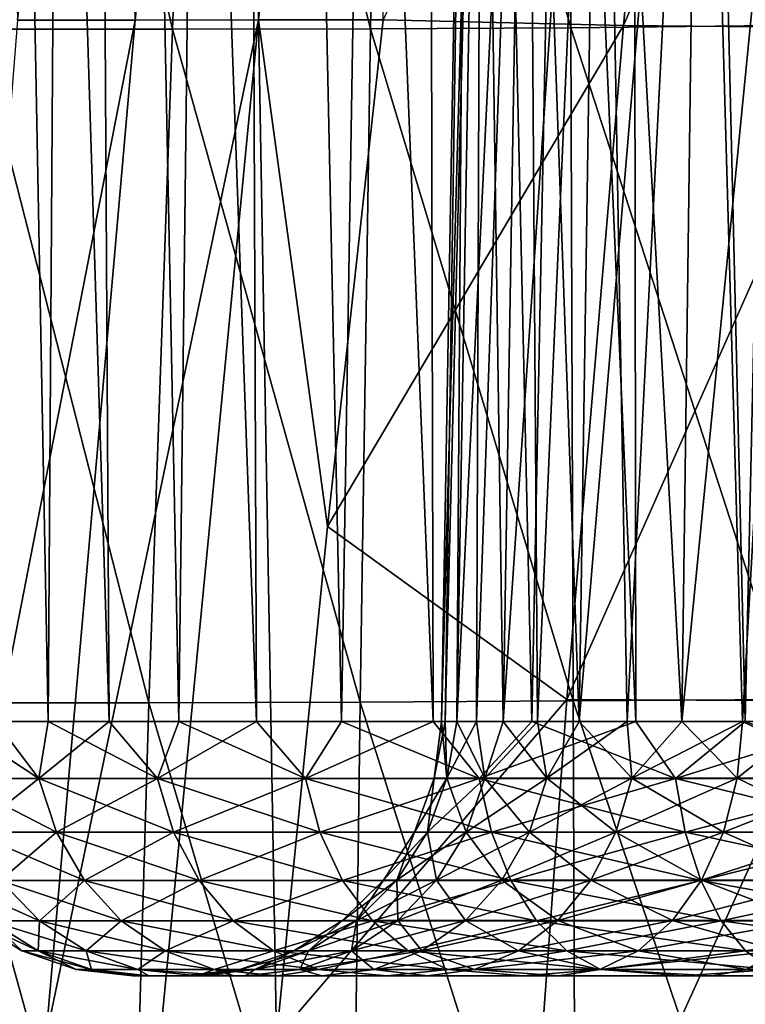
# Model space of a CAD drawing. Header units: metres. Extents: x -109 to 109, y -63 to 140.
# Tile 361 of 480: x 65.29 to 70.9, y -21.62 to -14.01. Entities that reach past the tile are written whole.
import ezdxf

# ---------------------------------------------------------------- set-up
doc = ezdxf.new("R2010")
doc.units = ezdxf.units.M
doc.layers.add('solid_502308_SW0001', color=7, linetype='CONTINUOUS')

msp = doc.modelspace()

# ---------------------------------------------------------------- linework, layer by layer
at = {"layer": 'solid_502308_SW0001'}
for points in [[(65.508453, -19.434383, 5.600472), (64.790451, 18.406652, 5.639021), (65.761688, 18.406652, 7.321256)], [(65.508453, -19.434383, 5.600472), (65.102928, -19.434383, 4.720821), (64.790451, 18.406652, 5.639021)], [(65.981743, -19.434383, -6.445595), (65.761688, 18.406652, -7.321256), (64.790451, 18.406652, -5.639021)], [(65.508453, -19.434383, -5.600472), (65.981743, -19.434383, -6.445595), (64.790451, 18.406652, -5.639021)], [(65.102928, -19.434383, -4.720821), (65.508453, -19.434383, -5.600472), (64.790451, 18.406652, -5.639021)], [(65.981743, -19.434383, 6.445595), (65.508453, -19.434383, 5.600472), (65.761688, 18.406652, 7.321256)], [(66.519882, -19.434383, 7.250978), (65.761688, 18.406652, 7.321256), (66.972801, 18.406652, 8.839946)], [(66.519882, -19.434383, 7.250978), (65.981743, -19.434383, 6.445595), (65.761688, 18.406652, 7.321256)], [(67.119553, -19.434383, -8.011657), (66.972801, 18.406652, -8.839946), (65.761688, 18.406652, -7.321256)], [(66.519882, -19.434383, -7.250978), (67.119553, -19.434383, -8.011657), (65.761688, 18.406652, -7.321256)], [(65.981743, -19.434383, -6.445595), (66.519882, -19.434383, -7.250978), (65.761688, 18.406652, -7.321256)], [(67.119553, -19.434383, 8.011657), (66.519882, -19.434383, 7.250978), (66.972801, 18.406652, 8.839946)], [(67.777061, -19.434383, 8.72294), (66.972801, 18.406652, 8.839946), (68.396744, 18.406652, 10.161165)], [(67.777061, -19.434383, 8.72294), (67.119553, -19.434383, 8.011657), (66.972801, 18.406652, 8.839946)], [(68.488342, -19.434383, -9.380445), (68.396744, 18.406652, -10.161165), (66.972801, 18.406652, -8.839946)], [(67.777061, -19.434383, -8.72294), (68.488342, -19.434383, -9.380445), (66.972801, 18.406652, -8.839946)], [(67.119553, -19.434383, -8.011657), (67.777061, -19.434383, -8.72294), (66.972801, 18.406652, -8.839946)], [(68.488342, -19.434383, 9.380445), (67.777061, -19.434383, 8.72294), (68.396744, 18.406652, 10.161165)], [(69.249023, -19.434383, 9.980115), (68.396744, 18.406652, 10.161165), (70.001694, 18.406652, 11.255402)], [(69.249023, -19.434383, 9.980115), (68.488342, -19.434383, 9.380445), (68.396744, 18.406652, 10.161165)], [(70.054405, -19.434383, -10.518255), (70.001694, 18.406652, -11.255402), (68.396744, 18.406652, -10.161165)], [(69.249023, -19.434383, -9.980115), (70.054405, -19.434383, -10.518255), (68.396744, 18.406652, -10.161165)], [(68.488342, -19.434383, -9.380445), (69.249023, -19.434383, -9.980115), (68.396744, 18.406652, -10.161165)], [(70.054405, -19.434383, 10.518255), (69.249023, -19.434383, 9.980115), (70.001694, 18.406652, 11.255402)], [(70.899529, -19.434383, 10.991547), (70.001694, 18.406652, 11.255402), (71.751801, 18.406652, 12.098211)], [(70.899529, -19.434383, 10.991547), (70.054405, -19.434383, 10.518255), (70.001694, 18.406652, 11.255402)], [(71.779175, -19.434383, -11.397071), (71.751801, 18.406652, -12.098211), (70.001694, 18.406652, -11.255402)], [(70.899529, -19.434383, -10.991547), (71.779175, -19.434383, -11.397071), (70.001694, 18.406652, -11.255402)], [(70.054405, -19.434383, -10.518255), (70.899529, -19.434383, -10.991547), (70.001694, 18.406652, -11.255402)], [(71.779175, -19.434383, 11.397071), (70.899529, -19.434383, 10.991547), (71.751801, 18.406652, 12.098211)], [(65.272072, -14.010961, 17.164869), (66.008759, -6.167743, 16.300615), (65.086151, -6.16785, 15.709932)], [(65.272072, -14.010961, 17.164869), (66.182701, -14.010552, 17.591692), (66.008759, -6.167743, 16.300615)], [(66.182701, -14.010552, 17.591692), (66.9935, -6.167426, 16.777239), (66.008759, -6.167743, 16.300615)], [(66.182701, -14.010552, 17.591692), (67.135414, -14.00985, 17.89262), (66.9935, -6.167426, 16.777239)], [(67.135414, -14.00985, 17.89262), (68.023972, -6.166879, 17.127905), (66.9935, -6.167426, 16.777239)], [(67.135414, -14.00985, 17.89262), (68.099899, -14.007424, 18.045053), (68.023972, -6.166879, 17.127905)], [(68.550415, -19.434383), (68.580666, -19.434383, 0.692852), (68.746567, -8.196509)], [(68.864365, -8.196509, -1.346368), (68.550415, -19.434383), (68.746567, -8.196509)], [(68.580666, -19.434383, -0.692852), (68.550415, -19.434383), (68.864365, -8.196509, -1.346368)], [(68.580666, -19.434383, 0.692852), (68.671181, -19.434383, 1.380431), (68.746567, -8.196509)], [(68.671181, -19.434383, -1.380431), (68.580666, -19.434383, -0.692852), (68.864365, -8.196509, -1.346368)], [(68.671181, -19.434383, 1.380431), (68.864365, -8.196509, 1.346369), (68.746567, -8.196509)], [(68.671181, -19.434383, 1.380431), (68.821289, -19.434383, 2.057505), (68.864365, -8.196509, 1.346369)], [(68.671181, -19.434383, -1.380431), (68.864365, -8.196509, -1.346368), (69.214157, -8.196509, -2.651828)], [(68.821289, -19.434383, -2.057505), (68.671181, -19.434383, -1.380431), (69.214157, -8.196509, -2.651828)], [(68.821289, -19.434383, 2.057505), (69.029831, -19.434383, 2.718919), (68.864365, -8.196509, 1.346369)], [(69.029831, -19.434383, -2.718919), (68.821289, -19.434383, -2.057505), (69.214157, -8.196509, -2.651828)], [(69.029831, -19.434383, 2.718919), (69.214157, -8.196509, 2.651829), (68.864365, -8.196509, 1.346369)], [(69.029831, -19.434383, 2.718919), (69.295227, -19.434383, 3.359641), (69.214157, -8.196509, 2.651829)], [(69.029831, -19.434383, -2.718919), (69.214157, -8.196509, -2.651828), (69.785332, -8.196509, -3.876714)], [(69.295227, -19.434383, -3.359641), (69.029831, -19.434383, -2.718919), (69.785332, -8.196509, -3.876714)], [(69.615456, -19.434383, 3.974794), (69.785332, -8.196509, 3.876715), (69.214157, -8.196509, 2.651829)], [(69.295227, -19.434383, 3.359641), (69.615456, -19.434383, 3.974794), (69.214157, -8.196509, 2.651829)], [(69.615456, -19.434383, -3.974794), (69.295227, -19.434383, -3.359641), (69.785332, -8.196509, -3.876714)], [(69.615456, -19.434383, 3.974794), (69.988075, -19.434383, 4.559696), (69.785332, -8.196509, 3.876715)], [(69.615456, -19.434383, -3.974794), (69.785332, -8.196509, -3.876714), (70.560524, -8.196509, -4.983808)], [(69.988075, -19.434383, -4.559696), (69.615456, -19.434383, -3.974794), (70.560524, -8.196509, -4.983808)], [(70.410263, -19.434383, 5.109897), (70.560532, -8.196509, 4.983809), (69.785332, -8.196509, 3.876715)], [(69.988075, -19.434383, 4.559696), (70.410263, -19.434383, 5.109897), (69.785332, -8.196509, 3.876715)], [(70.410263, -19.434383, -5.109897), (69.988075, -19.434383, -4.559696), (70.560524, -8.196509, -4.983808)], [(70.410263, -19.434383, 5.109897), (70.878792, -19.434383, 5.621208), (70.560532, -8.196509, 4.983809)], [(70.410263, -19.434383, -5.109897), (70.560524, -8.196509, -4.983808), (71.51619, -8.196509, -5.939472)], [(70.878792, -19.434383, -5.621208), (70.410263, -19.434383, -5.109897), (71.51619, -8.196509, -5.939472)], [(71.390106, -19.434383, 6.089737), (71.51619, -8.196509, 5.939472), (70.560532, -8.196509, 4.983809)], [(70.878792, -19.434383, 5.621208), (71.390106, -19.434383, 6.089737), (70.560532, -8.196509, 4.983809)], [(71.390106, -19.434383, -6.089737), (70.878792, -19.434383, -5.621208), (71.51619, -8.196509, -5.939472)], [(64.955429, -14.08187, -14.286193), (65.271973, -8.875573, -13.970276), (66.470413, -14.081895, -15.387025)], [(65.271973, -8.875573, -13.970276), (66.673843, -8.87559, -14.988935), (66.470413, -14.081895, -15.387025)], [(66.470413, -14.081895, -15.387025), (66.673843, -8.87559, -14.988935), (68.002663, -14.078578, -16.461348)], [(66.673843, -8.87559, -14.988935), (68.094025, -8.873567, -15.979638), (68.002663, -14.078578, -16.461348)], [(68.002663, -14.078578, -16.461348), (68.094025, -8.873567, -15.979638), (69.551605, -14.069404, -17.511044)], [(68.094025, -8.873567, -15.979638), (69.53096, -8.866201, -16.945608), (69.551605, -14.069404, -17.511044)], [(69.96006, -14.052601, 18.163874), (70.449005, -8.844616, 17.718204), (68.099899, -14.007424, 18.045053)], [(71.114441, -14.052608, -18.538948), (69.53096, -8.866201, -16.945608), (70.980843, -8.844622, -17.891003)], [(71.114441, -14.052608, -18.538948), (69.551605, -14.069404, -17.511044), (69.53096, -8.866201, -16.945608)], [(72.17765, -8.866203, 17.805582), (70.449005, -8.844616, 17.718204), (69.96006, -14.052601, 18.163874)], [(71.82859, -14.069406, 18.250893), (72.17765, -8.866203, 17.805582), (69.96006, -14.052601, 18.163874)], [(66.182701, -14.010552, 17.591692), (64.645767, -21.883022, 17.89315), (65.490799, -21.882523, 18.2764)], [(65.272072, -14.010961, 17.164869), (64.645767, -21.883022, 17.89315), (66.182701, -14.010552, 17.591692)], [(64.672363, -19.28863, -14.568451), (64.955429, -14.08187, -14.286193), (66.288689, -19.288662, -15.742904)], [(64.955429, -14.08187, -14.286193), (66.470413, -14.081895, -15.387025), (66.288689, -19.288662, -15.742904)], [(67.135414, -14.00985, 17.89262), (65.490799, -21.882523, 18.2764), (66.376923, -21.881662, 18.535767)], [(66.182701, -14.010552, 17.591692), (65.490799, -21.882523, 18.2764), (67.135414, -14.00985, 17.89262)], [(66.288689, -19.288662, -15.742904), (66.470413, -14.081895, -15.387025), (67.921326, -19.28372, -16.89226)], [(67.135414, -14.00985, 17.89262), (66.376923, -21.881662, 18.535767), (67.275352, -21.878344, 18.6497)], [(66.470413, -14.081895, -15.387025), (68.002663, -14.078578, -16.461348), (67.921326, -19.28372, -16.89226)], [(67.670425, -17.926893, 18.359961), (68.099899, -14.007424, 18.045053), (67.135414, -14.00985, 17.89262)], [(67.670425, -17.926893, 18.359961), (67.135414, -14.00985, 17.89262), (67.275352, -21.878344, 18.6497)], [(69.96006, -14.052601, 18.163874), (68.099899, -14.007424, 18.045053), (67.670425, -17.926893, 18.359961)], [(69.521942, -19.262913, 18.561037), (69.96006, -14.052601, 18.163874), (67.670425, -17.926893, 18.359961)], [(67.921326, -19.28372, -16.89226), (68.002663, -14.078578, -16.461348), (69.570801, -19.27243, -18.016714)], [(68.002663, -14.078578, -16.461348), (69.551605, -14.069404, -17.511044), (69.570801, -19.27243, -18.016714)], [(71.82859, -14.069406, 18.250893), (69.96006, -14.052601, 18.163874), (69.521942, -19.262913, 18.561037)], [(71.515831, -19.272432, 18.648706), (71.82859, -14.069406, 18.250893), (69.521942, -19.262913, 18.561037)], [(71.235443, -19.26292, -19.117781), (69.551605, -14.069404, -17.511044), (71.114441, -14.052608, -18.538948)], [(71.235443, -19.26292, -19.117781), (69.570801, -19.27243, -18.016714), (69.551605, -14.069404, -17.511044)], [(69.521942, -19.262913, 18.561037), (67.670425, -17.926893, 18.359961), (67.275352, -21.878344, 18.6497)], [(64.426453, -24.554462, -14.811886), (64.672363, -19.28863, -14.568451), (66.132462, -24.554499, -16.051483)], [(64.672363, -19.28863, -14.568451), (66.288689, -19.288662, -15.742904), (66.132462, -24.554499, -16.051483)], [(66.132462, -24.554499, -16.051483), (66.288689, -19.288662, -15.742904), (67.853203, -24.549223, -17.268471)], [(66.288689, -19.288662, -15.742904), (67.921326, -19.28372, -16.89226), (67.853203, -24.549223, -17.268471)], [(69.133766, -24.521915, 18.913652), (69.521942, -19.262913, 18.561037), (67.275352, -21.878344, 18.6497)], [(67.853203, -24.549223, -17.268471), (67.921326, -19.28372, -16.89226), (69.590027, -24.536592, -18.461666)], [(67.921326, -19.28372, -16.89226), (69.570801, -19.27243, -18.016714), (69.590027, -24.536592, -18.461666)], [(71.515831, -19.272432, 18.648706), (69.521942, -19.262913, 18.561037), (69.133766, -24.521915, 18.913652)], [(71.238739, -24.536596, 18.997381), (71.515831, -19.272432, 18.648706), (69.133766, -24.521915, 18.913652)], [(71.342216, -24.521923, -19.631212), (69.570801, -19.27243, -18.016714), (71.235443, -19.26292, -19.117781)], [(71.342216, -24.521923, -19.631212), (69.590027, -24.536592, -18.461666), (69.570801, -19.27243, -18.016714)], [(64.766151, -19.873638, 3.619412), (65.102928, -19.434383, 4.720821), (65.436653, -19.873638, 5.327826)], [(65.436653, -19.873638, -5.327826), (64.76767, -19.434383, -3.812065), (64.766151, -19.873638, -3.619412)], [(65.436653, -19.873638, -5.327826), (65.102928, -19.434383, -4.720821), (64.76767, -19.434383, -3.812065)], [(65.436653, -19.873638, 5.327826), (65.102928, -19.434383, 4.720821), (65.508453, -19.434383, 5.600472)], [(65.436653, -19.873638, -5.327826), (65.508453, -19.434383, -5.600472), (65.102928, -19.434383, -4.720821)], [(65.436653, -19.873638, 5.327826), (65.508453, -19.434383, 5.600472), (65.981743, -19.434383, 6.445595)], [(65.436653, -19.873638, 5.327826), (65.981743, -19.434383, 6.445595), (66.354294, -19.873638, 6.917224)], [(66.354294, -19.873638, -6.917224), (65.508453, -19.434383, -5.600472), (65.436653, -19.873638, -5.327826)], [(66.354294, -19.873638, -6.917224), (65.981743, -19.434383, -6.445595), (65.508453, -19.434383, -5.600472)], [(66.354294, -19.873638, 6.917224), (65.981743, -19.434383, 6.445595), (66.519882, -19.434383, 7.250978)], [(66.354294, -19.873638, -6.917224), (66.519882, -19.434383, -7.250978), (65.981743, -19.434383, -6.445595)], [(66.354294, -19.873638, 6.917224), (66.519882, -19.434383, 7.250978), (67.119553, -19.434383, 8.011657)], [(66.354294, -19.873638, 6.917224), (67.119553, -19.434383, 8.011657), (67.498573, -19.873638, 8.352103)], [(67.498573, -19.873638, -8.352103), (66.519882, -19.434383, -7.250978), (66.354294, -19.873638, -6.917224)], [(67.498573, -19.873638, -8.352103), (67.119553, -19.434383, -8.011657), (66.519882, -19.434383, -7.250978)], [(67.498573, -19.873638, 8.352103), (67.119553, -19.434383, 8.011657), (67.777061, -19.434383, 8.72294)], [(67.498573, -19.873638, -8.352103), (67.777061, -19.434383, -8.72294), (67.119553, -19.434383, -8.011657)], [(67.498573, -19.873638, 8.352103), (67.777061, -19.434383, 8.72294), (68.488342, -19.434383, 9.380445)], [(67.498573, -19.873638, 8.352103), (68.488342, -19.434383, 9.380445), (68.843925, -19.873638, 9.60041)], [(68.843925, -19.873638, -9.60041), (67.777061, -19.434383, -8.72294), (67.498573, -19.873638, -8.352103)], [(68.843925, -19.873638, -9.60041), (68.488342, -19.434383, -9.380445), (67.777061, -19.434383, -8.72294)], [(68.843925, -19.873638, 9.60041), (68.488342, -19.434383, 9.380445), (69.249023, -19.434383, 9.980115)], [(68.843925, -19.873638, -9.60041), (69.249023, -19.434383, -9.980115), (68.488342, -19.434383, -9.380445)], [(68.494225, -19.871483), (68.550415, -19.434383), (68.580666, -19.434383, -0.692852)], [(68.494225, -19.871483), (68.592789, -19.871483, 1.25238), (68.550415, -19.434383)], [(68.592789, -19.871483, -1.25238), (68.494225, -19.871483), (68.580666, -19.434383, -0.692852)], [(68.592789, -19.871483, 1.25238), (68.580666, -19.434383, 0.692852), (68.550415, -19.434383)], [(68.592789, -19.871483, 1.25238), (68.671181, -19.434383, 1.380431), (68.580666, -19.434383, 0.692852)], [(68.592789, -19.871483, -1.25238), (68.580666, -19.434383, -0.692852), (68.671181, -19.434383, -1.380431)], [(68.592789, -19.871483, 1.25238), (68.886055, -19.871483, 2.473922), (68.671181, -19.434383, 1.380431)], [(68.592789, -19.871483, -1.25238), (68.671181, -19.434383, -1.380431), (68.821289, -19.434383, -2.057505)], [(68.886055, -19.871483, -2.473922), (68.592789, -19.871483, -1.25238), (68.821289, -19.434383, -2.057505)], [(68.886055, -19.871483, 2.473922), (68.821289, -19.434383, 2.057505), (68.671181, -19.434383, 1.380431)], [(68.886055, -19.871483, 2.473922), (69.029831, -19.434383, 2.718919), (68.821289, -19.434383, 2.057505)], [(68.886055, -19.871483, -2.473922), (68.821289, -19.434383, -2.057505), (69.029831, -19.434383, -2.718919)], [(68.843925, -19.873638, 9.60041), (69.249023, -19.434383, 9.980115), (70.054405, -19.434383, 10.518255)], [(68.843925, -19.873638, 9.60041), (70.054405, -19.434383, 10.518255), (70.360306, -19.873638, 10.63426)], [(70.360306, -19.873638, -10.63426), (69.249023, -19.434383, -9.980115), (68.843925, -19.873638, -9.60041)], [(68.886055, -19.871483, 2.473922), (69.366798, -19.871483, 3.634547), (69.029831, -19.434383, 2.718919)], [(68.886055, -19.871483, -2.473922), (69.029831, -19.434383, -2.718919), (69.295227, -19.434383, -3.359641)], [(69.366798, -19.871483, -3.634547), (68.886055, -19.871483, -2.473922), (69.295227, -19.434383, -3.359641)], [(69.366798, -19.871483, 3.634547), (69.295227, -19.434383, 3.359641), (69.029831, -19.434383, 2.718919)], [(70.360306, -19.873638, -10.63426), (70.054405, -19.434383, -10.518255), (69.249023, -19.434383, -9.980115)], [(69.366798, -19.871483, 3.634547), (69.615456, -19.434383, 3.974794), (69.295227, -19.434383, 3.359641)], [(69.366798, -19.871483, -3.634547), (69.295227, -19.434383, -3.359641), (69.615456, -19.434383, -3.974794)], [(69.366798, -19.871483, 3.634547), (70.023186, -19.871483, 4.705678), (69.615456, -19.434383, 3.974794)], [(69.366798, -19.871483, -3.634547), (69.615456, -19.434383, -3.974794), (69.988075, -19.434383, -4.559696)], [(70.023186, -19.871483, -4.705678), (69.366798, -19.871483, -3.634547), (69.988075, -19.434383, -4.559696)], [(70.023186, -19.871483, 4.705678), (69.988075, -19.434383, 4.559696), (69.615456, -19.434383, 3.974794)], [(70.023186, -19.871483, 4.705678), (70.410263, -19.434383, 5.109897), (69.988075, -19.434383, 4.559696)], [(70.023186, -19.871483, -4.705678), (69.988075, -19.434383, -4.559696), (70.410263, -19.434383, -5.109897)], [(70.023186, -19.871483, 4.705678), (70.839058, -19.871483, 5.66094), (70.410263, -19.434383, 5.109897)], [(70.023186, -19.871483, -4.705678), (70.410263, -19.434383, -5.109897), (70.878792, -19.434383, -5.621208)], [(70.839058, -19.871483, -5.66094), (70.023186, -19.871483, -4.705678), (70.878792, -19.434383, -5.621208)], [(70.360306, -19.873638, 10.63426), (70.054405, -19.434383, 10.518255), (70.899529, -19.434383, 10.991547)], [(70.360306, -19.873638, -10.63426), (70.899529, -19.434383, -10.991547), (70.054405, -19.434383, -10.518255)], [(70.360306, -19.873638, 10.63426), (70.899529, -19.434383, 10.991547), (71.779175, -19.434383, 11.397071)], [(70.360306, -19.873638, 10.63426), (71.779175, -19.434383, 11.397071), (72.01384, -19.873638, 11.430557)], [(72.01384, -19.873638, -11.430557), (70.899529, -19.434383, -10.991547), (70.360306, -19.873638, -10.63426)], [(70.839058, -19.871483, 5.66094), (70.878792, -19.434383, 5.621208), (70.410263, -19.434383, 5.109897)], [(70.839058, -19.871483, 5.66094), (71.794319, -19.871483, 6.47681), (70.878792, -19.434383, 5.621208)], [(70.839058, -19.871483, -5.66094), (70.878792, -19.434383, -5.621208), (71.390106, -19.434383, -6.089737)], [(71.794319, -19.871483, -6.476811), (70.839058, -19.871483, -5.66094), (71.390106, -19.434383, -6.089737)], [(71.794319, -19.871483, 6.47681), (71.390106, -19.434383, 6.089737), (70.878792, -19.434383, 5.621208)], [(72.01384, -19.873638, -11.430557), (71.779175, -19.434383, -11.397071), (70.899529, -19.434383, -10.991547)], [(64.766151, -19.873638, -3.619412), (64.911591, -20.290039, -3.574551), (65.573784, -20.290039, -5.26179)], [(65.436653, -19.873638, -5.327826), (64.766151, -19.873638, -3.619412), (65.573784, -20.290039, -5.26179)], [(64.766151, -19.873638, 3.619412), (65.436653, -19.873638, 5.327826), (64.911591, -20.290039, 3.574551)], [(65.436653, -19.873638, 5.327826), (65.573784, -20.290039, 5.261789), (64.911591, -20.290039, 3.574551)], [(65.436653, -19.873638, -5.327826), (65.573784, -20.290039, -5.26179), (66.480049, -20.290039, -6.831488)], [(66.354294, -19.873638, -6.917224), (65.436653, -19.873638, -5.327826), (66.480049, -20.290039, -6.831488)], [(65.436653, -19.873638, 5.327826), (66.354294, -19.873638, 6.917224), (65.573784, -20.290039, 5.261789)], [(66.354294, -19.873638, 6.917224), (66.480049, -20.290039, 6.831488), (65.573784, -20.290039, 5.261789)], [(66.354294, -19.873638, -6.917224), (66.480049, -20.290039, -6.831488), (67.610146, -20.290039, -8.248583)], [(67.498573, -19.873638, -8.352103), (66.354294, -19.873638, -6.917224), (67.610146, -20.290039, -8.248583)], [(66.354294, -19.873638, 6.917224), (67.498573, -19.873638, 8.352103), (66.480049, -20.290039, 6.831488)], [(67.498573, -19.873638, 8.352103), (67.610146, -20.290039, 8.248583), (66.480049, -20.290039, 6.831488)], [(67.498573, -19.873638, -8.352103), (67.610146, -20.290039, -8.248583), (68.93882, -20.290039, -9.481418)], [(68.843925, -19.873638, -9.60041), (67.498573, -19.873638, -8.352103), (68.93882, -20.290039, -9.481418)], [(67.498573, -19.873638, 8.352103), (68.843925, -19.873638, 9.60041), (67.610146, -20.290039, 8.248583)], [(68.843925, -19.873638, 9.60041), (68.93882, -20.290039, 9.481417), (67.610146, -20.290039, 8.248583)], [(68.342484, -20.288052), (68.442917, -20.288052, 1.276116), (68.494225, -19.871483)], [(68.592789, -19.871483, -1.25238), (68.342484, -20.288052), (68.494225, -19.871483)], [(68.442917, -20.288052, -1.276116), (68.342484, -20.288052), (68.592789, -19.871483, -1.25238)], [(68.442917, -20.288052, 1.276116), (68.592789, -19.871483, 1.25238), (68.494225, -19.871483)], [(68.442917, -20.288052, 1.276116), (68.741745, -20.288052, 2.52081), (68.592789, -19.871483, 1.25238)], [(68.442917, -20.288052, -1.276116), (68.592789, -19.871483, -1.25238), (68.886055, -19.871483, -2.473922)], [(68.741745, -20.288052, -2.52081), (68.442917, -20.288052, -1.276116), (68.886055, -19.871483, -2.473922)], [(68.741745, -20.288052, 2.52081), (68.886055, -19.871483, 2.473922), (68.592789, -19.871483, 1.25238)], [(68.741745, -20.288052, 2.52081), (69.231606, -20.288052, 3.703434), (68.886055, -19.871483, 2.473922)], [(68.741745, -20.288052, -2.52081), (68.886055, -19.871483, -2.473922), (69.366798, -19.871483, -3.634547)], [(69.231606, -20.288052, -3.703434), (68.741745, -20.288052, -2.52081), (69.366798, -19.871483, -3.634547)], [(68.843925, -19.873638, -9.60041), (68.93882, -20.290039, -9.481418), (70.436409, -20.290039, -10.502453)], [(70.360306, -19.873638, -10.63426), (68.843925, -19.873638, -9.60041), (70.436409, -20.290039, -10.502453)], [(68.843925, -19.873638, 9.60041), (70.360306, -19.873638, 10.63426), (68.93882, -20.290039, 9.481417)], [(69.231606, -20.288052, 3.703434), (69.366798, -19.871483, 3.634547), (68.886055, -19.871483, 2.473922)], [(70.360306, -19.873638, 10.63426), (70.436409, -20.290039, 10.502453), (68.93882, -20.290039, 9.481417)], [(69.231606, -20.288052, 3.703434), (69.900429, -20.288052, 4.794867), (69.366798, -19.871483, 3.634547)], [(69.231606, -20.288052, -3.703434), (69.366798, -19.871483, -3.634547), (70.023186, -19.871483, -4.705678)], [(69.900429, -20.288052, -4.794867), (69.231606, -20.288052, -3.703434), (70.023186, -19.871483, -4.705678)], [(69.900429, -20.288052, 4.794867), (70.023186, -19.871483, 4.705678), (69.366798, -19.871483, 3.634547)], [(69.900429, -20.288052, 4.794867), (70.731766, -20.288052, 5.768233), (70.023186, -19.871483, 4.705678)], [(69.900429, -20.288052, -4.794867), (70.023186, -19.871483, -4.705678), (70.839058, -19.871483, -5.66094)], [(70.731766, -20.288052, -5.768233), (69.900429, -20.288052, -4.794867), (70.839058, -19.871483, -5.66094)], [(70.731766, -20.288052, 5.768233), (70.839058, -19.871483, 5.66094), (70.023186, -19.871483, 4.705678)], [(70.360306, -19.873638, -10.63426), (70.436409, -20.290039, -10.502453), (72.069443, -20.290039, -11.28888)], [(72.01384, -19.873638, -11.430557), (70.360306, -19.873638, -10.63426), (72.069443, -20.290039, -11.28888)], [(70.360306, -19.873638, 10.63426), (72.01384, -19.873638, 11.430557), (70.436409, -20.290039, 10.502453)], [(72.01384, -19.873638, 11.430557), (72.069443, -20.290039, 11.28888), (70.436409, -20.290039, 10.502453)], [(70.731766, -20.288052, 5.768233), (71.705132, -20.288052, 6.599567), (70.839058, -19.871483, 5.66094)], [(70.731766, -20.288052, -5.768233), (70.839058, -19.871483, -5.66094), (71.794319, -19.871483, -6.476811)], [(71.705132, -20.288052, -6.599567), (70.731766, -20.288052, -5.768233), (71.794319, -19.871483, -6.476811)], [(71.705132, -20.288052, 6.599567), (71.794319, -19.871483, 6.47681), (70.839058, -19.871483, 5.66094)], [(64.911591, -20.290039, -3.574551), (65.141113, -20.662678, -3.503753), (65.790192, -20.662678, -5.157573)], [(65.573784, -20.290039, -5.26179), (64.911591, -20.290039, -3.574551), (65.790192, -20.662678, -5.157573)], [(64.911591, -20.290039, 3.574551), (65.573784, -20.290039, 5.261789), (65.141113, -20.662678, 3.503753)], [(65.573784, -20.290039, 5.261789), (65.790192, -20.662678, 5.157573), (65.141113, -20.662678, 3.503753)], [(65.573784, -20.290039, -5.26179), (65.790192, -20.662678, -5.157573), (66.678505, -20.662678, -6.696182)], [(66.480049, -20.290039, -6.831488), (65.573784, -20.290039, -5.26179), (66.678505, -20.662678, -6.696182)], [(65.573784, -20.290039, 5.261789), (66.480049, -20.290039, 6.831488), (65.790192, -20.662678, 5.157573)], [(66.480049, -20.290039, 6.831488), (66.678505, -20.662678, 6.696182), (65.790192, -20.662678, 5.157573)], [(66.480049, -20.290039, -6.831488), (66.678505, -20.662678, -6.696182), (67.786217, -20.662678, -8.085209)], [(67.610146, -20.290039, -8.248583), (66.480049, -20.290039, -6.831488), (67.786217, -20.662678, -8.085209)], [(66.480049, -20.290039, 6.831488), (67.610146, -20.290039, 8.248583), (66.678505, -20.662678, 6.696182)], [(67.610146, -20.290039, 8.248583), (67.786217, -20.662678, 8.085209), (66.678505, -20.662678, 6.696182)], [(67.610146, -20.290039, -8.248583), (67.786217, -20.662678, -8.085209), (69.088577, -20.662678, -9.293626)], [(68.93882, -20.290039, -9.481418), (67.610146, -20.290039, -8.248583), (69.088577, -20.662678, -9.293626)], [(67.610146, -20.290039, 8.248583), (68.93882, -20.290039, 9.481417), (67.786217, -20.662678, 8.085209)], [(68.93882, -20.290039, 9.481417), (69.088577, -20.662678, 9.293626), (67.786217, -20.662678, 8.085209)], [(68.102707, -20.660957), (68.206093, -20.660957, 1.313626), (68.342484, -20.288052)], [(68.442917, -20.288052, -1.276116), (68.102707, -20.660957), (68.342484, -20.288052)], [(68.206093, -20.660957, -1.313626), (68.102707, -20.660957), (68.442917, -20.288052, -1.276116)], [(68.206093, -20.660957, 1.313626), (68.442917, -20.288052, 1.276116), (68.342484, -20.288052)], [(68.206093, -20.660957, 1.313626), (68.513695, -20.660957, 2.594907), (68.442917, -20.288052, 1.276116)], [(68.206093, -20.660957, -1.313626), (68.442917, -20.288052, -1.276116), (68.741745, -20.288052, -2.52081)], [(68.513695, -20.660957, -2.594907), (68.206093, -20.660957, -1.313626), (68.741745, -20.288052, -2.52081)], [(68.513695, -20.660957, 2.594907), (68.741745, -20.288052, 2.52081), (68.442917, -20.288052, 1.276116)], [(68.513695, -20.660957, 2.594907), (69.01796, -20.660957, 3.812292), (68.741745, -20.288052, 2.52081)], [(68.513695, -20.660957, -2.594907), (68.741745, -20.288052, -2.52081), (69.231606, -20.288052, -3.703434)], [(69.01796, -20.660957, -3.812292), (68.513695, -20.660957, -2.594907), (69.231606, -20.288052, -3.703434)], [(69.01796, -20.660957, 3.812292), (69.231606, -20.288052, 3.703434), (68.741745, -20.288052, 2.52081)], [(68.93882, -20.290039, -9.481418), (69.088577, -20.662678, -9.293626), (70.556503, -20.662678, -10.294438)], [(70.436409, -20.290039, -10.502453), (68.93882, -20.290039, -9.481418), (70.556503, -20.662678, -10.294438)], [(68.93882, -20.290039, 9.481417), (70.436409, -20.290039, 10.502453), (69.088577, -20.662678, 9.293626)], [(69.01796, -20.660957, 3.812292), (69.706444, -20.660957, 4.935806), (69.231606, -20.288052, 3.703434)], [(69.01796, -20.660957, -3.812292), (69.231606, -20.288052, -3.703434), (69.900429, -20.288052, -4.794867)], [(69.706444, -20.660957, -4.935806), (69.01796, -20.660957, -3.812292), (69.900429, -20.288052, -4.794867)], [(70.436409, -20.290039, 10.502453), (70.556503, -20.662678, 10.294438), (69.088577, -20.662678, 9.293626)], [(69.706444, -20.660957, 4.935806), (69.900429, -20.288052, 4.794867), (69.231606, -20.288052, 3.703434)], [(69.706444, -20.660957, 4.935806), (70.562218, -20.660957, 5.937784), (69.900429, -20.288052, 4.794867)], [(69.706444, -20.660957, -4.935806), (69.900429, -20.288052, -4.794867), (70.731766, -20.288052, -5.768233)], [(70.562218, -20.660957, -5.937784), (69.706444, -20.660957, -4.935806), (70.731766, -20.288052, -5.768233)], [(70.562218, -20.660957, 5.937784), (70.731766, -20.288052, 5.768233), (69.900429, -20.288052, 4.794867)], [(70.436409, -20.290039, -10.502453), (70.556503, -20.662678, -10.294438), (72.157196, -20.662678, -11.06529)], [(72.069443, -20.290039, -11.28888), (70.436409, -20.290039, -10.502453), (72.157196, -20.662678, -11.06529)], [(70.436409, -20.290039, 10.502453), (72.069443, -20.290039, 11.28888), (70.556503, -20.662678, 10.294438)], [(72.069443, -20.290039, 11.28888), (72.157196, -20.662678, 11.06529), (70.556503, -20.662678, 10.294438)], [(70.562218, -20.660957, 5.937784), (71.564194, -20.660957, 6.793554), (70.731766, -20.288052, 5.768233)], [(70.562218, -20.660957, -5.937784), (70.731766, -20.288052, -5.768233), (71.705132, -20.288052, -6.599567)], [(71.564194, -20.660957, -6.793554), (70.562218, -20.660957, -5.937784), (71.705132, -20.288052, -6.599567)], [(71.564194, -20.660957, 6.793554), (71.705132, -20.288052, 6.599567), (70.731766, -20.288052, 5.768233)], [(64.745773, -20.662678, -1.771665), (65.058624, -20.973246, -1.724509), (65.443443, -20.973246, -3.410496)], [(65.141113, -20.662678, -3.503753), (64.745773, -20.662678, -1.771665), (65.443443, -20.973246, -3.410496)], [(65.141113, -20.662678, 3.503753), (65.443443, -20.973246, 3.410496), (65.058624, -20.973246, 1.724509)], [(65.141113, -20.662678, -3.503753), (65.443443, -20.973246, -3.410496), (66.075241, -20.973246, -5.020298)], [(65.790192, -20.662678, -5.157573), (65.141113, -20.662678, -3.503753), (66.075241, -20.973246, -5.020298)], [(65.141113, -20.662678, 3.503753), (65.790192, -20.662678, 5.157573), (65.443443, -20.973246, 3.410496)], [(65.790192, -20.662678, 5.157573), (66.075241, -20.973246, 5.020298), (65.443443, -20.973246, 3.410496)], [(65.790192, -20.662678, -5.157573), (66.075241, -20.973246, -5.020298), (66.939919, -20.973246, -6.517955)], [(66.678505, -20.662678, -6.696182), (65.790192, -20.662678, -5.157573), (66.939919, -20.973246, -6.517955)], [(65.790192, -20.662678, 5.157573), (66.678505, -20.662678, 6.696182), (66.075241, -20.973246, 5.020298)], [(66.678505, -20.662678, 6.696182), (66.939919, -20.973246, 6.517955), (66.075241, -20.973246, 5.020298)], [(66.678505, -20.662678, -6.696182), (66.939919, -20.973246, -6.517955), (68.018143, -20.973246, -7.870011)], [(67.786217, -20.662678, -8.085209), (66.678505, -20.662678, -6.696182), (68.018143, -20.973246, -7.870011)], [(66.678505, -20.662678, 6.696182), (67.786217, -20.662678, 8.085209), (66.939919, -20.973246, 6.517955)], [(67.786217, -20.662678, 8.085209), (68.018143, -20.973246, 7.870011), (66.939919, -20.973246, 6.517955)], [(67.786217, -20.662678, -8.085209), (68.018143, -20.973246, -7.870011), (69.285843, -20.973246, -9.046265)], [(69.088577, -20.662678, -9.293626), (67.786217, -20.662678, -8.085209), (69.285843, -20.973246, -9.046265)], [(67.786217, -20.662678, 8.085209), (69.088577, -20.662678, 9.293626), (68.018143, -20.973246, 7.870011)], [(67.786667, -20.971876), (67.893936, -20.971876, 1.363066), (68.102707, -20.660957)], [(68.206093, -20.660957, -1.313626), (67.786667, -20.971876), (68.102707, -20.660957)], [(67.893936, -20.971876, -1.363066), (67.786667, -20.971876), (68.206093, -20.660957, -1.313626)], [(67.893936, -20.971876, 1.363066), (68.206093, -20.660957, 1.313626), (68.102707, -20.660957)], [(67.893936, -20.971876, 1.363066), (68.213127, -20.971876, 2.692569), (68.206093, -20.660957, 1.313626)], [(67.893936, -20.971876, -1.363066), (68.206093, -20.660957, -1.313626), (68.513695, -20.660957, -2.594907)], [(68.213127, -20.971876, -2.692569), (67.893936, -20.971876, -1.363066), (68.513695, -20.660957, -2.594907)], [(69.088577, -20.662678, 9.293626), (69.285843, -20.973246, 9.046265), (68.018143, -20.973246, 7.870011)], [(68.213127, -20.971876, 2.692569), (68.513695, -20.660957, 2.594907), (68.206093, -20.660957, 1.313626)], [(68.213127, -20.971876, 2.692569), (68.736359, -20.971876, 3.955772), (68.513695, -20.660957, 2.594907)], [(68.213127, -20.971876, -2.692569), (68.513695, -20.660957, -2.594907), (69.01796, -20.660957, -3.812292)], [(68.736359, -20.971876, -3.955772), (68.213127, -20.971876, -2.692569), (69.01796, -20.660957, -3.812292)], [(68.736359, -20.971876, 3.955772), (69.01796, -20.660957, 3.812292), (68.513695, -20.660957, 2.594907)], [(68.736359, -20.971876, 3.955772), (69.45076, -20.971876, 5.121571), (69.01796, -20.660957, 3.812292)], [(68.736359, -20.971876, -3.955772), (69.01796, -20.660957, -3.812292), (69.706444, -20.660957, -4.935806)], [(69.45076, -20.971876, -5.121571), (68.736359, -20.971876, -3.955772), (69.706444, -20.660957, -4.935806)], [(69.45076, -20.971876, 5.121571), (69.706444, -20.660957, 4.935806), (69.01796, -20.660957, 3.812292)], [(69.088577, -20.662678, -9.293626), (69.285843, -20.973246, -9.046265), (70.714699, -20.973246, -10.020439)], [(70.556503, -20.662678, -10.294438), (69.088577, -20.662678, -9.293626), (70.714699, -20.973246, -10.020439)], [(69.088577, -20.662678, 9.293626), (70.556503, -20.662678, 10.294438), (69.285843, -20.973246, 9.046265)], [(70.556503, -20.662678, 10.294438), (70.714699, -20.973246, 10.020439), (69.285843, -20.973246, 9.046265)], [(69.45076, -20.971876, 5.121571), (70.338737, -20.971876, 6.16126), (69.706444, -20.660957, 4.935806)], [(69.45076, -20.971876, -5.121571), (69.706444, -20.660957, -4.935806), (70.562218, -20.660957, -5.937784)], [(70.338737, -20.971876, -6.16126), (69.45076, -20.971876, -5.121571), (70.562218, -20.660957, -5.937784)], [(70.338737, -20.971876, 6.16126), (70.562218, -20.660957, 5.937784), (69.706444, -20.660957, 4.935806)], [(70.338737, -20.971876, 6.16126), (71.378426, -20.971876, 7.049237), (70.562218, -20.660957, 5.937784)], [(70.338737, -20.971876, -6.16126), (70.562218, -20.660957, -5.937784), (71.564194, -20.660957, -6.793554)], [(71.378426, -20.971876, -7.049237), (70.338737, -20.971876, -6.16126), (71.564194, -20.660957, -6.793554)], [(70.556503, -20.662678, -10.294438), (70.714699, -20.973246, -10.020439), (72.272781, -20.973246, -10.770774)], [(72.157196, -20.662678, -11.06529), (70.556503, -20.662678, -10.294438), (72.272781, -20.973246, -10.770774)], [(70.556503, -20.662678, 10.294438), (72.157196, -20.662678, 11.06529), (70.714699, -20.973246, 10.020439)], [(71.378426, -20.971876, 7.049237), (71.564194, -20.660957, 6.793554), (70.562218, -20.660957, 5.937784)], [(72.157196, -20.662678, 11.06529), (72.272781, -20.973246, 10.770774), (70.714699, -20.973246, 10.020439)], [(64.92939, -20.973246), (65.306427, -21.206482), (65.43145, -21.206482, -1.668316)], [(65.058624, -20.973246, 1.724509), (65.306427, -21.206482), (64.92939, -20.973246)], [(65.058624, -20.973246, -1.724509), (64.92939, -20.973246), (65.43145, -21.206482, -1.668316)], [(65.058624, -20.973246, 1.724509), (65.43145, -21.206482, 1.668315), (65.306427, -21.206482)], [(65.058624, -20.973246, -1.724509), (65.43145, -21.206482, -1.668316), (65.803726, -21.206482, -3.299364)], [(65.443443, -20.973246, -3.410496), (65.058624, -20.973246, -1.724509), (65.803726, -21.206482, -3.299364)], [(65.058624, -20.973246, 1.724509), (65.443443, -20.973246, 3.410496), (65.43145, -21.206482, 1.668315)], [(65.443443, -20.973246, 3.410496), (65.803726, -21.206482, 3.299364), (65.43145, -21.206482, 1.668315)], [(65.443443, -20.973246, -3.410496), (65.803726, -21.206482, -3.299364), (66.41494, -21.206482, -4.856709)], [(66.075241, -20.973246, -5.020298), (65.443443, -20.973246, -3.410496), (66.41494, -21.206482, -4.856709)], [(65.443443, -20.973246, 3.410496), (66.075241, -20.973246, 5.020298), (65.803726, -21.206482, 3.299364)], [(66.075241, -20.973246, 5.020298), (66.41494, -21.206482, 4.856709), (65.803726, -21.206482, 3.299364)], [(66.075241, -20.973246, -5.020298), (66.41494, -21.206482, -4.856709), (67.251434, -21.206482, -6.305564)], [(66.939919, -20.973246, -6.517955), (66.075241, -20.973246, -5.020298), (67.251434, -21.206482, -6.305564)], [(66.075241, -20.973246, 5.020298), (66.939919, -20.973246, 6.517955), (66.41494, -21.206482, 4.856709)], [(66.939919, -20.973246, 6.517955), (67.251434, -21.206482, 6.305564), (66.41494, -21.206482, 4.856709)], [(66.939919, -20.973246, -6.517955), (67.251434, -21.206482, -6.305564), (68.294533, -21.206482, -7.613563)], [(68.018143, -20.973246, -7.870011), (66.939919, -20.973246, -6.517955), (68.294533, -21.206482, -7.613563)], [(66.939919, -20.973246, 6.517955), (68.018143, -20.973246, 7.870011), (67.251434, -21.206482, 6.305564)], [(68.018143, -20.973246, 7.870011), (68.294533, -21.206482, 7.613563), (67.251434, -21.206482, 6.305564)], [(67.409889, -21.20553), (67.521805, -21.20553, 1.422007), (67.786667, -20.971876)], [(67.893936, -20.971876, -1.363066), (67.409889, -21.20553), (67.786667, -20.971876)], [(67.521805, -21.20553, -1.422007), (67.409889, -21.20553), (67.893936, -20.971876, -1.363066)], [(67.521805, -21.20553, 1.422007), (67.893936, -20.971876, 1.363066), (67.786667, -20.971876)], [(67.521805, -21.20553, 1.422007), (67.85479, -21.20553, 2.808999), (67.893936, -20.971876, 1.363066)], [(67.521805, -21.20553, -1.422007), (67.893936, -20.971876, -1.363066), (68.213127, -20.971876, -2.692569)], [(67.85479, -21.20553, -2.808999), (67.521805, -21.20553, -1.422007), (68.213127, -20.971876, -2.692569)], [(67.85479, -21.20553, 2.808999), (68.213127, -20.971876, 2.692569), (67.893936, -20.971876, 1.363066)], [(67.85479, -21.20553, 2.808999), (68.40065, -21.20553, 4.126824), (68.213127, -20.971876, 2.692569)], [(67.85479, -21.20553, -2.808999), (68.213127, -20.971876, -2.692569), (68.736359, -20.971876, -3.955772)], [(68.40065, -21.20553, -4.126824), (67.85479, -21.20553, -2.808999), (68.736359, -20.971876, -3.955772)], [(68.018143, -20.973246, -7.870011), (68.294533, -21.206482, -7.613563), (69.52092, -21.206482, -8.751488)], [(69.285843, -20.973246, -9.046265), (68.018143, -20.973246, -7.870011), (69.52092, -21.206482, -8.751488)], [(68.018143, -20.973246, 7.870011), (69.285843, -20.973246, 9.046265), (68.294533, -21.206482, 7.613563)], [(68.40065, -21.20553, 4.126824), (68.736359, -20.971876, 3.955772), (68.213127, -20.971876, 2.692569)], [(69.285843, -20.973246, 9.046265), (69.52092, -21.206482, 8.751488), (68.294533, -21.206482, 7.613563)], [(68.40065, -21.20553, 4.126824), (69.145943, -21.20553, 5.343033), (68.736359, -20.971876, 3.955772)], [(68.40065, -21.20553, -4.126824), (68.736359, -20.971876, -3.955772), (69.45076, -20.971876, -5.121571)], [(69.145943, -21.20553, -5.343033), (68.40065, -21.20553, -4.126824), (69.45076, -20.971876, -5.121571)], [(69.145943, -21.20553, 5.343033), (69.45076, -20.971876, 5.121571), (68.736359, -20.971876, 3.955772)], [(69.145943, -21.20553, 5.343033), (70.072319, -21.20553, 6.42768), (69.45076, -20.971876, 5.121571)], [(69.145943, -21.20553, -5.343033), (69.45076, -20.971876, -5.121571), (70.338737, -20.971876, -6.16126)], [(70.072319, -21.20553, -6.42768), (69.145943, -21.20553, -5.343033), (70.338737, -20.971876, -6.16126)], [(69.285843, -20.973246, -9.046265), (69.52092, -21.206482, -8.751488), (70.903214, -21.206482, -9.693918)], [(70.714699, -20.973246, -10.020439), (69.285843, -20.973246, -9.046265), (70.903214, -21.206482, -9.693918)], [(69.285843, -20.973246, 9.046265), (70.714699, -20.973246, 10.020439), (69.52092, -21.206482, 8.751488)], [(70.072319, -21.20553, 6.42768), (70.338737, -20.971876, 6.16126), (69.45076, -20.971876, 5.121571)], [(70.714699, -20.973246, 10.020439), (70.903214, -21.206482, 9.693918), (69.52092, -21.206482, 8.751488)], [(70.072319, -21.20553, 6.42768), (71.156967, -21.20553, 7.354054), (70.338737, -20.971876, 6.16126)], [(70.072319, -21.20553, -6.42768), (70.338737, -20.971876, -6.16126), (71.378426, -20.971876, -7.049237)], [(71.156967, -21.20553, -7.354054), (70.072319, -21.20553, -6.42768), (71.378426, -20.971876, -7.049237)], [(71.156967, -21.20553, 7.354054), (71.378426, -20.971876, 7.049237), (70.338737, -20.971876, 6.16126)], [(70.714699, -20.973246, -10.020439), (70.903214, -21.206482, -9.693918), (72.41053, -21.206482, -10.419804)], [(72.272781, -20.973246, -10.770774), (70.714699, -20.973246, -10.020439), (72.41053, -21.206482, -10.419804)], [(70.714699, -20.973246, 10.020439), (72.272781, -20.973246, 10.770774), (70.903214, -21.206482, 9.693918)], [(65.306427, -21.206482), (65.725578, -21.350925), (65.845924, -21.350925, -1.605844)], [(65.43145, -21.206482, 1.668315), (65.725578, -21.350925), (65.306427, -21.206482)], [(65.43145, -21.206482, -1.668316), (65.306427, -21.206482), (65.845924, -21.350925, -1.605844)], [(65.43145, -21.206482, 1.668315), (65.845924, -21.350925, 1.605844), (65.725578, -21.350925)], [(65.43145, -21.206482, -1.668316), (65.845924, -21.350925, -1.605844), (66.204254, -21.350925, -3.175816)], [(65.803726, -21.206482, -3.299364), (65.43145, -21.206482, -1.668316), (66.204254, -21.350925, -3.175816)], [(65.43145, -21.206482, 1.668315), (65.803726, -21.206482, 3.299364), (65.845924, -21.350925, 1.605844)], [(65.803726, -21.206482, -3.299364), (66.204254, -21.350925, -3.175816), (66.792587, -21.350925, -4.674845)], [(66.41494, -21.206482, -4.856709), (65.803726, -21.206482, -3.299364), (66.792587, -21.350925, -4.674845)], [(65.803726, -21.206482, 3.299364), (66.204254, -21.350925, 3.175816), (65.845924, -21.350925, 1.605844)], [(65.803726, -21.206482, 3.299364), (66.41494, -21.206482, 4.856709), (66.204254, -21.350925, 3.175816)], [(66.41494, -21.206482, 4.856709), (66.792587, -21.350925, 4.674845), (66.204254, -21.350925, 3.175816)], [(66.41494, -21.206482, -4.856709), (66.792587, -21.350925, -4.674845), (67.597755, -21.350925, -6.069447)], [(67.251434, -21.206482, -6.305564), (66.41494, -21.206482, -4.856709), (67.597755, -21.350925, -6.069447)], [(66.41494, -21.206482, 4.856709), (67.251434, -21.206482, 6.305564), (66.792587, -21.350925, 4.674845)], [(67.251434, -21.206482, 6.305564), (67.597755, -21.350925, 6.069447), (66.792587, -21.350925, 4.674845)], [(66.990898, -21.350437), (67.107971, -21.350437, 1.487552), (67.409889, -21.20553)], [(67.521805, -21.20553, -1.422007), (66.990898, -21.350437), (67.409889, -21.20553)], [(67.107971, -21.350437, -1.487552), (66.990898, -21.350437), (67.521805, -21.20553, -1.422007)], [(67.107971, -21.350437, 1.487552), (67.521805, -21.20553, 1.422007), (67.409889, -21.20553)], [(67.107971, -21.350437, 1.487552), (67.456306, -21.350437, 2.938475), (67.521805, -21.20553, 1.422007)], [(67.107971, -21.350437, -1.487552), (67.521805, -21.20553, -1.422007), (67.85479, -21.20553, -2.808999)], [(67.456306, -21.350437, -2.938475), (67.107971, -21.350437, -1.487552), (67.85479, -21.20553, -2.808999)], [(67.251434, -21.206482, -6.305564), (67.597755, -21.350925, -6.069447), (68.601791, -21.350925, -7.328466)], [(68.294533, -21.206482, -7.613563), (67.251434, -21.206482, -6.305564), (68.601791, -21.350925, -7.328466)], [(67.251434, -21.206482, 6.305564), (68.294533, -21.206482, 7.613563), (67.597755, -21.350925, 6.069447)], [(67.456306, -21.350437, 2.938475), (67.85479, -21.20553, 2.808999), (67.521805, -21.20553, 1.422007)], [(67.456306, -21.350437, 2.938475), (68.027328, -21.350437, 4.317043), (67.85479, -21.20553, 2.808999)], [(67.456306, -21.350437, -2.938475), (67.85479, -21.20553, -2.808999), (68.40065, -21.20553, -4.126824)], [(68.027328, -21.350437, -4.317043), (67.456306, -21.350437, -2.938475), (68.40065, -21.20553, -4.126824)], [(68.294533, -21.206482, 7.613563), (68.601791, -21.350925, 7.328466), (67.597755, -21.350925, 6.069447)], [(68.027328, -21.350437, 4.317043), (68.40065, -21.20553, 4.126824), (67.85479, -21.20553, 2.808999)], [(68.027328, -21.350437, 4.317043), (68.806976, -21.350437, 5.589311), (68.40065, -21.20553, 4.126824)], [(68.027328, -21.350437, -4.317043), (68.40065, -21.20553, -4.126824), (69.145943, -21.20553, -5.343033)], [(68.806976, -21.350437, -5.589311), (68.027328, -21.350437, -4.317043), (69.145943, -21.20553, -5.343033)], [(68.294533, -21.206482, -7.613563), (68.601791, -21.350925, -7.328466), (69.782257, -21.350925, -8.42378)], [(69.52092, -21.206482, -8.751488), (68.294533, -21.206482, -7.613563), (69.782257, -21.350925, -8.42378)], [(68.294533, -21.206482, 7.613563), (69.52092, -21.206482, 8.751488), (68.601791, -21.350925, 7.328466)], [(68.806976, -21.350437, 5.589311), (69.145943, -21.20553, 5.343033), (68.40065, -21.20553, 4.126824)], [(69.52092, -21.206482, 8.751488), (69.782257, -21.350925, 8.42378), (68.601791, -21.350925, 7.328466)], [(68.806976, -21.350437, 5.589311), (69.776047, -21.350437, 6.723952), (69.145943, -21.20553, 5.343033)], [(68.806976, -21.350437, -5.589311), (69.145943, -21.20553, -5.343033), (70.072319, -21.20553, -6.42768)], [(69.776047, -21.350437, -6.723952), (68.806976, -21.350437, -5.589311), (70.072319, -21.20553, -6.42768)], [(69.776047, -21.350437, 6.723952), (70.072319, -21.20553, 6.42768), (69.145943, -21.20553, 5.343033)], [(69.52092, -21.206482, -8.751488), (69.782257, -21.350925, -8.42378), (71.112793, -21.350925, -9.330921)], [(70.903214, -21.206482, -9.693918), (69.52092, -21.206482, -8.751488), (71.112793, -21.350925, -9.330921)], [(69.52092, -21.206482, 8.751488), (70.903214, -21.206482, 9.693918), (69.782257, -21.350925, 8.42378)], [(69.776047, -21.350437, 6.723952), (70.91069, -21.350437, 7.693027), (70.072319, -21.20553, 6.42768)], [(69.776047, -21.350437, -6.723952), (70.072319, -21.20553, -6.42768), (71.156967, -21.20553, -7.354054)], [(70.91069, -21.350437, -7.693027), (69.776047, -21.350437, -6.723952), (71.156967, -21.20553, -7.354054)], [(70.903214, -21.206482, 9.693918), (71.112793, -21.350925, 9.330921), (69.782257, -21.350925, 8.42378)], [(70.91069, -21.350437, 7.693027), (71.156967, -21.20553, 7.354054), (70.072319, -21.20553, 6.42768)], [(65.725578, -21.350925), (66.163597, -21.399479), (66.288101, -21.399479, -1.599548)], [(65.845924, -21.350925, 1.605844), (66.163597, -21.399479), (65.725578, -21.350925)], [(65.845924, -21.350925, -1.605844), (65.725578, -21.350925), (66.288101, -21.399479, -1.599548)], [(65.845924, -21.350925, 1.605844), (66.288231, -21.399479, 1.600345), (66.163597, -21.399479)], [(65.845924, -21.350925, 1.605844), (66.204254, -21.350925, 3.175816), (66.288231, -21.399479, 1.600345)], [(66.204254, -21.350925, -3.175816), (65.845924, -21.350925, -1.605844), (66.288101, -21.399479, -1.599548)], [(66.204254, -21.350925, 3.175816), (66.6642, -21.399479, 3.177676), (66.288231, -21.399479, 1.600345)], [(66.204254, -21.350925, 3.175816), (66.792587, -21.350925, 4.674845), (66.6642, -21.399479, 3.177676)], [(66.204254, -21.350925, -3.175816), (66.288101, -21.399479, -1.599548), (66.663841, -21.399479, -3.176557)], [(66.204254, -21.350925, -3.175816), (66.663841, -21.399479, -3.176557), (66.944191, -21.399479, -3.940465)], [(66.792587, -21.350925, -4.674845), (66.204254, -21.350925, -3.175816), (66.944191, -21.399479, -3.940465)], [(66.990898, -21.350437), (66.55072, -21.399479), (66.670685, -21.399479, 1.540418)], [(67.107971, -21.350437, -1.487552), (66.670563, -21.399479, -1.539637), (66.55072, -21.399479)], [(67.107971, -21.350437, -1.487552), (66.55072, -21.399479), (66.990898, -21.350437)], [(66.792587, -21.350925, 4.674845), (66.944649, -21.399479, 3.941581), (66.6642, -21.399479, 3.177676)], [(67.107971, -21.350437, -1.487552), (67.032227, -21.399479, -3.057583), (66.670563, -21.399479, -1.539637)], [(67.107971, -21.350437, 1.487552), (66.670685, -21.399479, 1.540418), (67.032578, -21.399479, 3.058678)], [(66.990898, -21.350437), (66.670685, -21.399479, 1.540418), (67.107971, -21.350437, 1.487552)], [(66.792587, -21.350925, 4.674845), (67.284164, -21.399479, 4.680768), (66.944649, -21.399479, 3.941581)], [(66.792587, -21.350925, 4.674845), (67.597755, -21.350925, 6.069447), (67.284164, -21.399479, 4.680768)], [(66.792587, -21.350925, -4.674845), (66.944191, -21.399479, -3.940465), (67.28363, -21.399479, -4.679724)], [(67.597755, -21.350925, -6.069447), (66.792587, -21.350925, -4.674845), (67.28363, -21.399479, -4.679724)], [(67.456306, -21.350437, -2.938475), (67.628807, -21.399479, -4.504452), (67.032227, -21.399479, -3.057583)], [(67.456306, -21.350437, -2.938475), (67.032227, -21.399479, -3.057583), (67.107971, -21.350437, -1.487552)], [(67.456306, -21.350437, 2.938475), (67.032578, -21.399479, 3.058678), (67.629318, -21.399479, 4.505474)], [(67.107971, -21.350437, 1.487552), (67.032578, -21.399479, 3.058678), (67.456306, -21.350437, 2.938475)], [(67.597755, -21.350925, -6.069447), (67.28363, -21.399479, -4.679724), (68.129837, -21.399479, -6.064786)], [(67.597755, -21.350925, 6.069447), (68.130531, -21.399479, 6.065745), (67.284164, -21.399479, 4.680768)], [(67.456306, -21.350437, 2.938475), (67.629318, -21.399479, 4.505474), (68.027328, -21.350437, 4.317043)], [(68.027328, -21.350437, -4.317043), (67.628807, -21.399479, -4.504452), (67.456306, -21.350437, -2.938475)], [(67.597755, -21.350925, 6.069447), (68.601791, -21.350925, 7.328466), (68.130531, -21.399479, 6.065745)], [(68.601791, -21.350925, -7.328466), (67.597755, -21.350925, -6.069447), (68.129837, -21.399479, -6.064786)], [(68.027328, -21.350437, -4.317043), (68.443314, -21.399479, -5.837641), (67.628807, -21.399479, -4.504452)], [(68.027328, -21.350437, 4.317043), (67.629318, -21.399479, 4.505474), (68.443993, -21.399479, 5.83858)], [(68.027328, -21.350437, 4.317043), (68.443993, -21.399479, 5.83858), (68.806976, -21.350437, 5.589311)], [(68.806976, -21.350437, -5.589311), (68.443314, -21.399479, -5.837641), (68.027328, -21.350437, -4.317043)], [(68.601791, -21.350925, -7.328466), (68.129837, -21.399479, -6.064786), (69.182899, -21.399479, -7.300759)], [(68.601791, -21.350925, 7.328466), (69.183807, -21.399479, 7.301673), (68.130531, -21.399479, 6.065745)], [(68.806976, -21.350437, -5.589311), (69.456932, -21.399479, -7.027324), (68.443314, -21.399479, -5.837641)], [(68.806976, -21.350437, 5.589311), (68.443993, -21.399479, 5.83858), (69.457825, -21.399479, 7.028217)], [(68.601791, -21.350925, 7.328466), (69.782257, -21.350925, 8.42378), (69.183807, -21.399479, 7.301673)], [(69.782257, -21.350925, -8.42378), (68.601791, -21.350925, -7.328466), (69.182899, -21.399479, -7.300759)], [(68.806976, -21.350437, 5.589311), (69.457825, -21.399479, 7.028217), (69.776047, -21.350437, 6.723952)], [(69.776047, -21.350437, -6.723952), (69.456932, -21.399479, -7.027324), (68.806976, -21.350437, -5.589311)], [(69.782257, -21.350925, -8.42378), (69.182899, -21.399479, -7.300759), (70.417099, -21.399479, -8.356989)], [(69.782257, -21.350925, 8.42378), (70.418129, -21.399479, 8.357741), (69.183807, -21.399479, 7.301673)], [(69.776047, -21.350437, -6.723952), (70.644913, -21.399479, -8.043995), (69.456932, -21.399479, -7.027324)], [(69.776047, -21.350437, 6.723952), (69.457825, -21.399479, 7.028217), (70.64592, -21.399479, 8.044732)], [(69.776047, -21.350437, 6.723952), (70.64592, -21.399479, 8.044732), (70.91069, -21.350437, 7.693027)], [(70.91069, -21.350437, -7.693027), (70.644913, -21.399479, -8.043995), (69.776047, -21.350437, -6.723952)], [(69.782257, -21.350925, 8.42378), (71.112793, -21.350925, 9.330921), (70.418129, -21.399479, 8.357741)], [(71.112793, -21.350925, -9.330921), (69.782257, -21.350925, -8.42378), (70.417099, -21.399479, -8.356989)], [(71.112793, -21.350925, -9.330921), (70.417099, -21.399479, -8.356989), (71.801003, -21.399479, -9.206547)], [(71.112793, -21.350925, 9.330921), (71.802147, -21.399479, 9.207133), (70.418129, -21.399479, 8.357741)], [(70.91069, -21.350437, -7.693027), (71.976982, -21.399479, -8.861735), (70.644913, -21.399479, -8.043995)], [(70.91069, -21.350437, 7.693027), (70.64592, -21.399479, 8.044732), (71.978104, -21.399479, 8.862309)], [(66.55072, -21.399479), (66.163597, -21.399479), (66.288231, -21.399479, 1.600345)], [(66.670563, -21.399479, -1.539637), (66.288101, -21.399479, -1.599548), (66.163597, -21.399479)], [(66.670563, -21.399479, -1.539637), (66.163597, -21.399479), (66.55072, -21.399479)], [(67.032227, -21.399479, -3.057583), (66.663841, -21.399479, -3.176557), (66.288101, -21.399479, -1.599548)], [(66.670563, -21.399479, -1.539637), (67.032227, -21.399479, -3.057583), (66.288101, -21.399479, -1.599548)], [(67.032578, -21.399479, 3.058678), (66.288231, -21.399479, 1.600345), (66.6642, -21.399479, 3.177676)], [(66.670685, -21.399479, 1.540418), (66.55072, -21.399479), (66.288231, -21.399479, 1.600345)], [(67.032578, -21.399479, 3.058678), (66.670685, -21.399479, 1.540418), (66.288231, -21.399479, 1.600345)], [(67.628807, -21.399479, -4.504452), (66.944191, -21.399479, -3.940465), (66.663841, -21.399479, -3.176557)], [(67.032227, -21.399479, -3.057583), (67.628807, -21.399479, -4.504452), (66.663841, -21.399479, -3.176557)], [(67.032578, -21.399479, 3.058678), (66.6642, -21.399479, 3.177676), (66.944649, -21.399479, 3.941581)], [(67.628807, -21.399479, -4.504452), (67.28363, -21.399479, -4.679724), (66.944191, -21.399479, -3.940465)], [(67.629318, -21.399479, 4.505474), (66.944649, -21.399479, 3.941581), (67.284164, -21.399479, 4.680768)], [(67.629318, -21.399479, 4.505474), (67.032578, -21.399479, 3.058678), (66.944649, -21.399479, 3.941581)], [(68.443314, -21.399479, -5.837641), (68.129837, -21.399479, -6.064786), (67.28363, -21.399479, -4.679724)], [(67.628807, -21.399479, -4.504452), (68.443314, -21.399479, -5.837641), (67.28363, -21.399479, -4.679724)], [(68.443993, -21.399479, 5.83858), (67.284164, -21.399479, 4.680768), (68.130531, -21.399479, 6.065745)], [(68.443993, -21.399479, 5.83858), (67.629318, -21.399479, 4.505474), (67.284164, -21.399479, 4.680768)], [(69.456932, -21.399479, -7.027324), (69.182899, -21.399479, -7.300759), (68.129837, -21.399479, -6.064786)], [(68.443314, -21.399479, -5.837641), (69.456932, -21.399479, -7.027324), (68.129837, -21.399479, -6.064786)], [(69.457825, -21.399479, 7.028217), (68.130531, -21.399479, 6.065745), (69.183807, -21.399479, 7.301673)], [(69.457825, -21.399479, 7.028217), (68.443993, -21.399479, 5.83858), (68.130531, -21.399479, 6.065745)], [(70.644913, -21.399479, -8.043995), (70.417099, -21.399479, -8.356989), (69.182899, -21.399479, -7.300759)], [(69.456932, -21.399479, -7.027324), (70.644913, -21.399479, -8.043995), (69.182899, -21.399479, -7.300759)], [(70.64592, -21.399479, 8.044732), (69.183807, -21.399479, 7.301673), (70.418129, -21.399479, 8.357741)], [(70.64592, -21.399479, 8.044732), (69.457825, -21.399479, 7.028217), (69.183807, -21.399479, 7.301673)], [(71.976982, -21.399479, -8.861735), (71.801003, -21.399479, -9.206547), (70.417099, -21.399479, -8.356989)], [(70.644913, -21.399479, -8.043995), (71.976982, -21.399479, -8.861735), (70.417099, -21.399479, -8.356989)], [(71.978104, -21.399479, 8.862309), (70.418129, -21.399479, 8.357741), (71.802147, -21.399479, 9.207133)], [(71.978104, -21.399479, 8.862309), (70.64592, -21.399479, 8.044732), (70.418129, -21.399479, 8.357741)]]:
    msp.add_3dface(points, dxfattribs=at)

doc.saveas('drawing.dxf')
